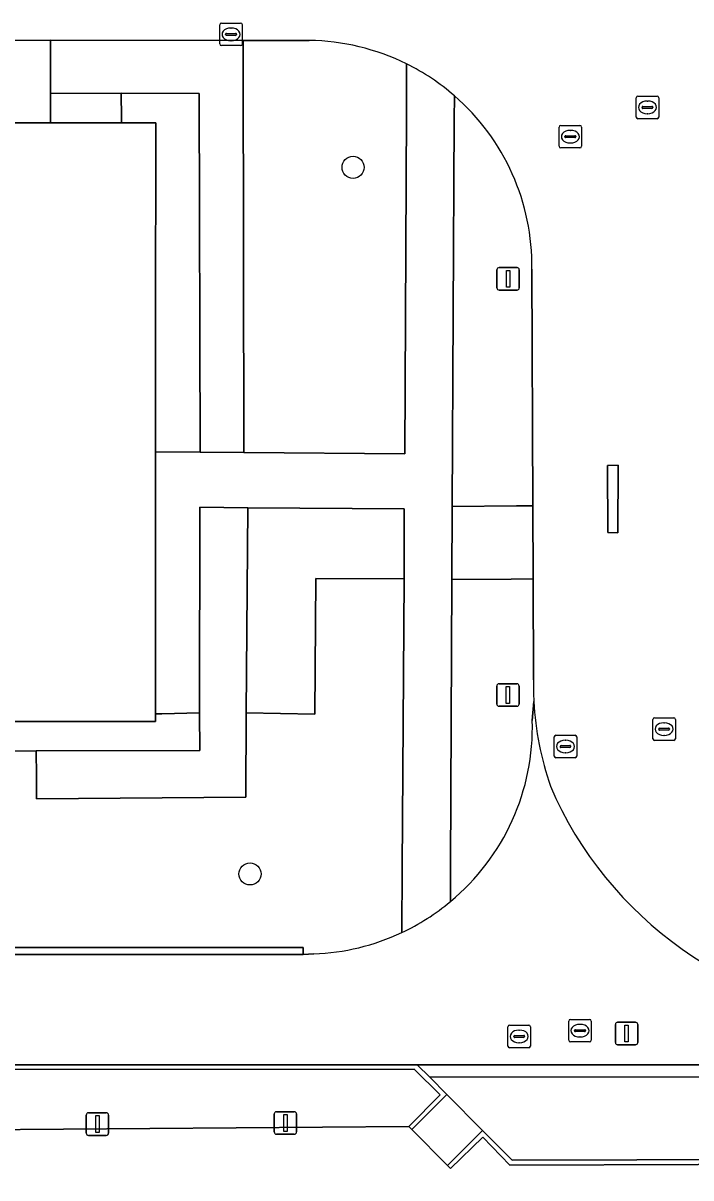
# Model space of a CAD drawing. Extents: x 161477 to 163040, y 383680 to 384871.
# Drawn here: x 162012.5 to 162042.1, y 384447.5 to 384498.8 of the extents above; entities that cross this region are included whole.
import ezdxf

# ---------------------------------------------------------------- set-up
doc = ezdxf.new("R2010")
doc.units = 0
for name, color, linetype in [('IMGEO_Boom', 7, 'Continuous'), ('IMGEO_Groenvoorziening', 7, 'Continuous'), ('IMGEO_Kolk', 7, 'Continuous'), ('IMGEO_Lichtmast', 7, 'Continuous'), ('IMGEO_Muur', 7, 'Continuous'), ('IMGEO_Pand', 7, 'Continuous'), ('IMGEO_Parkeervlak_open', 7, 'Continuous'), ('IMGEO_Rijbaan_lokaal_open', 7, 'Continuous'), ('IMGEO_Rioolput', 7, 'Continuous'), ('IMGEO_Terreindeel_halfverhard', 7, 'Continuous'), ('IMGEO_Verkeerseiland_open', 7, 'Continuous'), ('IMGEO_Voetpad_halfverhard', 7, 'Continuous'), ('IMGEO_Voetpad_op_trap', 7, 'Continuous'), ('IMGEO_Voetpad_open', 7, 'Continuous')]:
    doc.layers.add(name, color=color, linetype=linetype)

msp = doc.modelspace()

# ---------------------------------------------------------------- linework, layer by layer
at = {"layer": 'IMGEO_Boom'}
for centre in [(162027.16, 384492.37), (162022.59, 384461.01)]:
    msp.add_circle(centre, 0.489, dxfattribs=at)
at = {"layer": 'IMGEO_Groenvoorziening'}
for points in [[(162022.292, 384497.387), (162022.292, 384498.003), (162013.74, 384498.009), (162013.736, 384495.649), (162016.875, 384495.664), (162020.328, 384495.654), (162020.379, 384479.73), (162022.31, 384479.717)], [(162022.423, 384468.159), (162022.495, 384477.262), (162020.363, 384477.283), (162020.348, 384468.154), (162020.359, 384466.494), (162013.108, 384466.481), (162013.117, 384465.351), (162013.125, 384464.351), (162022.4, 384464.424)], [(162031.022, 384451.211), (162029.878, 384452.345), (161993.806, 384452.326), (161993.808, 384449.532), (161995.156, 384449.543), (162029.632, 384449.805)]]:
    msp.add_lwpolyline(points, close=True, dxfattribs=at)
for points in [[(162025.207, 384498), (162022.292, 384498.003), (162022.292, 384497.387), (162022.31, 384479.717), (162029.453, 384479.655), (162029.524, 384494.825)], [(162029.524, 384494.825), (162029.534, 384496.959)], [(162031.653, 384495.547), (162031.648, 384494.483), (162031.559, 384477.32), (162034.415, 384477.342), (162035.134, 384477.348), (162035.095, 384487.848)], [(162029.432, 384474.109), (162025.515, 384474.129), (162025.468, 384468.097), (162022.423, 384468.159), (162022.4, 384464.424), (162013.125, 384464.351), (162013.117, 384465.351), (162013.108, 384466.481), (161999.092, 384466.456), (161999.105, 384457.74), (162024.951, 384457.752), (162024.954, 384457.441), (162025.417, 384457.461)], [(162029.317, 384458.408), (162029.338, 384461.287), (162029.432, 384474.109)], [(162035.163, 384469.631), (162035.146, 384474.104), (162034.171, 384474.098), (162031.549, 384474.081), (162031.489, 384461.377), (162031.481, 384459.785)], [(162035.11, 384467.824), (162035.181, 384468.667)]]:
    msp.add_lwpolyline(points, dxfattribs=at)
for centre, radius, start, end in [((162025.087, 384487.989), 10.012, 63.6306, 89.3149), ((162025.093, 384487.995), 10.003, 359.1561, 49.02), ((162049.693, 384469.42), 14.532, 179.1686, 182.9708), ((162025.041, 384467.531), 10.074, 309.7418, 1.6671), ((162025.028, 384467.567), 10.114, 272.2044, 295.0924)]:
    msp.add_arc(centre, radius, start, end, dxfattribs=at)
at = {"layer": 'IMGEO_Kolk'}
for p, q in [((162021.248, 384497.845), (162021.248, 384498.697)), ((162021.323, 384498.771), (162022.175, 384498.771)), ((162021.736, 384498.551), (162021.761, 384498.551)), ((162022.249, 384498.697), (162022.249, 384497.845)), ((162021.507, 384498.265), (162021.507, 384498.277)), ((162021.945, 384498.228), (162021.547, 384498.228)), ((162021.55, 384498.314), (162021.948, 384498.314)), ((162021.759, 384497.991), (162021.734, 384497.991)), ((162021.991, 384498.277), (162021.991, 384498.265)), ((162022.175, 384497.771), (162021.323, 384497.771)), ((162040.458, 384467.013), (162040.458, 384467.865)), ((162040.533, 384467.939), (162041.385, 384467.939)), ((162040.946, 384467.719), (162040.971, 384467.719)), ((162041.459, 384467.865), (162041.459, 384467.013)), ((162036.158, 384467.167), (162037.01, 384467.167)), ((162040.717, 384467.433), (162040.717, 384467.445)), ((162041.155, 384467.396), (162040.757, 384467.396)), ((162040.76, 384467.482), (162041.158, 384467.482)), ((162040.969, 384467.159), (162040.944, 384467.159)), ((162041.201, 384467.445), (162041.201, 384467.433)), ((162036.083, 384466.241), (162036.083, 384467.093)), ((162036.342, 384466.661), (162036.342, 384466.673)), ((162036.385, 384466.71), (162036.783, 384466.71)), ((162036.571, 384466.947), (162036.596, 384466.947)), ((162036.826, 384466.673), (162036.826, 384466.661)), ((162037.084, 384467.093), (162037.084, 384466.241)), ((162041.385, 384466.939), (162040.533, 384466.939)), ((162037.01, 384466.167), (162036.158, 384466.167)), ((162036.78, 384466.624), (162036.382, 384466.624)), ((162036.594, 384466.387), (162036.569, 384466.387)), ((162036.727, 384453.631), (162036.727, 384454.483)), ((162036.802, 384454.557), (162037.654, 384454.557)), ((162037.215, 384454.337), (162037.24, 384454.337)), ((162037.728, 384454.483), (162037.728, 384453.631)), ((162036.986, 384454.051), (162036.986, 384454.063)), ((162037.424, 384454.014), (162037.026, 384454.014)), ((162037.029, 384454.1), (162037.427, 384454.1)), ((162037.47, 384454.063), (162037.47, 384454.051)), ((162037.654, 384453.557), (162036.802, 384453.557)), ((162037.238, 384453.777), (162037.213, 384453.777))]:
    msp.add_line(p, q, dxfattribs=at)
for points in [[(162021.248, 384497.845), (162021.248, 384498.697)], [(162021.323, 384498.771), (162022.175, 384498.771)], [(162022.249, 384498.697), (162022.249, 384497.845)], [(162022.175, 384497.771), (162021.323, 384497.771)], [(162040.458, 384467.013), (162040.458, 384467.865)], [(162040.533, 384467.939), (162041.385, 384467.939)], [(162041.459, 384467.865), (162041.459, 384467.013)], [(162036.158, 384467.167), (162037.01, 384467.167)], [(162036.083, 384466.241), (162036.083, 384467.093)], [(162037.084, 384467.093), (162037.084, 384466.241)], [(162041.385, 384466.939), (162040.533, 384466.939)], [(162037.01, 384466.167), (162036.158, 384466.167)], [(162036.727, 384453.631), (162036.727, 384454.483)], [(162036.802, 384454.557), (162037.654, 384454.557)], [(162037.728, 384454.483), (162037.728, 384453.631)], [(162037.654, 384453.557), (162036.802, 384453.557)]]:
    msp.add_lwpolyline(points, dxfattribs=at)
for centre, radius, start, end in [((162021.325, 384498.695), 0.0765, 91.552, 178.448), ((162021.325, 384498.695), 0.0765, 91.552, 178.448), ((162022.173, 384498.695), 0.0765, 1.552, 88.448), ((162022.173, 384498.695), 0.0765, 1.552, 88.448), ((162021.547, 384498.274), 0.0403, 85.8775, 175.7526), ((162021.544, 384498.264), 0.0366, 178.938, 274.7102), ((162021.948, 384498.271), 0.043, 264.8664, 352.4533), ((162021.952, 384498.276), 0.0386, 1.7309, 96.639), ((162021.325, 384497.847), 0.0765, 181.552, 268.448), ((162021.325, 384497.847), 0.0765, 181.552, 268.448), ((162022.173, 384497.847), 0.0765, 271.552, 358.448), ((162022.173, 384497.847), 0.0765, 271.552, 358.448), ((162040.535, 384467.863), 0.0765, 91.552, 178.448), ((162040.535, 384467.863), 0.0765, 91.552, 178.448), ((162041.383, 384467.863), 0.0765, 1.552, 88.448), ((162041.383, 384467.863), 0.0765, 1.552, 88.448), ((162036.16, 384467.091), 0.0765, 91.552, 178.448), ((162036.16, 384467.091), 0.0765, 91.552, 178.448), ((162037.008, 384467.091), 0.0765, 1.552, 88.448), ((162037.008, 384467.091), 0.0765, 1.552, 88.448), ((162040.757, 384467.442), 0.0403, 85.8775, 175.7526), ((162040.754, 384467.432), 0.0366, 178.938, 274.7102), ((162041.158, 384467.439), 0.043, 264.8664, 352.4533), ((162041.162, 384467.444), 0.0386, 1.7309, 96.639), ((162036.382, 384466.67), 0.0403, 85.8775, 175.7526), ((162036.379, 384466.66), 0.0366, 178.938, 274.7102), ((162036.783, 384466.667), 0.043, 264.8664, 352.4533), ((162036.787, 384466.672), 0.0386, 1.7309, 96.639), ((162040.535, 384467.015), 0.0765, 181.552, 268.448), ((162040.535, 384467.015), 0.0765, 181.552, 268.448), ((162041.383, 384467.015), 0.0765, 271.552, 358.448), ((162041.383, 384467.015), 0.0765, 271.552, 358.448), ((162036.16, 384466.243), 0.0765, 181.552, 268.448), ((162036.16, 384466.243), 0.0765, 181.552, 268.448), ((162037.008, 384466.243), 0.0765, 271.552, 358.448), ((162037.008, 384466.243), 0.0765, 271.552, 358.448), ((162036.804, 384454.481), 0.0765, 91.552, 178.448), ((162036.804, 384454.481), 0.0765, 91.552, 178.448), ((162037.652, 384454.481), 0.0765, 1.552, 88.448), ((162037.652, 384454.481), 0.0765, 1.552, 88.448), ((162037.026, 384454.06), 0.0403, 85.8775, 175.7526), ((162037.023, 384454.05), 0.0366, 178.938, 274.7102), ((162037.427, 384454.057), 0.043, 264.8664, 352.4533), ((162037.431, 384454.062), 0.0386, 1.7309, 96.639), ((162036.804, 384453.633), 0.0765, 181.552, 268.448), ((162036.804, 384453.633), 0.0765, 181.552, 268.448), ((162037.652, 384453.633), 0.0765, 271.552, 358.448), ((162037.652, 384453.633), 0.0765, 271.552, 358.448)]:
    msp.add_arc(centre, radius, start, end, dxfattribs=at)
for centre, major_axis, ratio, start_param, end_param in [((162021.735, 384498.271), (-0.387, 0.002), 0.722429, 4.712389, 7.853982), ((162021.76, 384498.271), (-0.39, 0.002), 0.717154, 1.570796, 4.712389), ((162040.945, 384467.439), (-0.387, 0.002), 0.722429, 4.712389, 7.853982), ((162040.97, 384467.439), (-0.39, 0.002), 0.717154, 1.570796, 4.712389), ((162036.57, 384466.667), (-0.387, 0.002), 0.722429, 4.712389, 7.853982), ((162036.595, 384466.667), (-0.39, 0.002), 0.717154, 1.570796, 4.712389), ((162037.214, 384454.057), (-0.387, 0.002), 0.722429, 4.712389, 7.853982), ((162037.239, 384454.057), (-0.39, 0.002), 0.717154, 1.570796, 4.712389)]:
    msp.add_ellipse(centre, major_axis=major_axis, ratio=ratio, start_param=start_param, end_param=end_param, dxfattribs=at)
at = {"layer": 'IMGEO_Lichtmast'}
for p, q in [((162033.545, 384487.02), (162033.545, 384487.82)), ((162033.545, 384487.82), (162033.545, 384487.02)), ((162033.645, 384487.92), (162034.435, 384487.92)), ((162034.435, 384487.92), (162033.645, 384487.92)), ((162034.535, 384487.82), (162034.535, 384487.02)), ((162034.535, 384487.02), (162034.535, 384487.82)), ((162034.435, 384486.92), (162033.645, 384486.92)), ((162033.645, 384486.92), (162034.435, 384486.92)), ((162033.535, 384468.55), (162033.535, 384469.35)), ((162033.535, 384469.35), (162033.535, 384468.55)), ((162033.635, 384469.45), (162034.425, 384469.45)), ((162034.425, 384469.45), (162033.635, 384469.45)), ((162034.525, 384469.35), (162034.525, 384468.55)), ((162034.525, 384468.55), (162034.525, 384469.35)), ((162034.425, 384468.45), (162033.635, 384468.45)), ((162033.635, 384468.45), (162034.425, 384468.45)), ((162038.795, 384453.53), (162038.795, 384454.33)), ((162038.795, 384454.33), (162038.795, 384453.53)), ((162038.895, 384454.43), (162039.685, 384454.43)), ((162039.685, 384454.43), (162038.895, 384454.43)), ((162039.785, 384454.33), (162039.785, 384453.53)), ((162039.785, 384453.53), (162039.785, 384454.33)), ((162039.685, 384453.43), (162038.895, 384453.43)), ((162038.895, 384453.43), (162039.685, 384453.43)), ((162015.325, 384449.51), (162015.325, 384450.31)), ((162015.325, 384450.31), (162015.325, 384449.51)), ((162015.425, 384450.41), (162016.215, 384450.41)), ((162016.215, 384450.41), (162015.425, 384450.41)), ((162016.315, 384450.31), (162016.315, 384449.51)), ((162016.315, 384449.51), (162016.315, 384450.31)), ((162023.665, 384449.56), (162023.665, 384450.36)), ((162023.665, 384450.36), (162023.665, 384449.56)), ((162023.765, 384450.46), (162024.555, 384450.46)), ((162024.555, 384450.46), (162023.765, 384450.46)), ((162024.655, 384450.36), (162024.655, 384449.56)), ((162024.655, 384449.56), (162024.655, 384450.36)), ((162016.215, 384449.41), (162015.425, 384449.41)), ((162015.425, 384449.41), (162016.215, 384449.41)), ((162024.555, 384449.46), (162023.765, 384449.46)), ((162023.765, 384449.46), (162024.555, 384449.46))]:
    msp.add_line(p, q, dxfattribs=at)
for points in [[(162033.965, 384487.795), (162034.115, 384487.795), (162034.115, 384487.045), (162033.965, 384487.045), (162033.965, 384487.795)], [(162033.955, 384469.325), (162034.105, 384469.325), (162034.105, 384468.575), (162033.955, 384468.575), (162033.955, 384469.325)], [(162039.215, 384454.305), (162039.365, 384454.305), (162039.365, 384453.555), (162039.215, 384453.555), (162039.215, 384454.305)], [(162015.745, 384450.285), (162015.895, 384450.285), (162015.895, 384449.535), (162015.745, 384449.535), (162015.745, 384450.285)], [(162024.085, 384450.335), (162024.235, 384450.335), (162024.235, 384449.585), (162024.085, 384449.585), (162024.085, 384450.335)]]:
    msp.add_lwpolyline(points, dxfattribs=at)
for centre, start, end in [((162033.645, 384487.82), 90, 180), ((162033.645, 384487.82), 90, 180), ((162034.435, 384487.82), 0, 90), ((162034.435, 384487.82), 360, 90), ((162033.645, 384487.02), 180, 270), ((162033.645, 384487.02), 180, 270), ((162034.435, 384487.02), 270, 0), ((162034.435, 384487.02), 270, 0), ((162033.635, 384469.35), 90, 180), ((162033.635, 384469.35), 90, 180), ((162034.425, 384469.35), 0, 90), ((162034.425, 384469.35), 360, 90), ((162033.635, 384468.55), 180, 270), ((162033.635, 384468.55), 180, 270), ((162034.425, 384468.55), 270, 0), ((162034.425, 384468.55), 270, 0), ((162038.895, 384454.33), 90, 180), ((162038.895, 384454.33), 90, 180), ((162039.685, 384454.33), 0, 90), ((162039.685, 384454.33), 360, 90), ((162038.895, 384453.53), 180, 270), ((162038.895, 384453.53), 180, 270), ((162039.685, 384453.53), 270, 0), ((162039.685, 384453.53), 270, 0), ((162015.425, 384450.31), 90, 180), ((162015.425, 384450.31), 90, 180), ((162016.215, 384450.31), 0, 90), ((162016.215, 384450.31), 360, 90), ((162023.765, 384450.36), 90, 180), ((162023.765, 384450.36), 90, 180), ((162024.555, 384450.36), 0, 90), ((162024.555, 384450.36), 360, 90), ((162015.425, 384449.51), 180, 270), ((162015.425, 384449.51), 180, 270), ((162016.215, 384449.51), 270, 0), ((162016.215, 384449.51), 270, 0), ((162023.765, 384449.56), 180, 270), ((162023.765, 384449.56), 180, 270), ((162024.555, 384449.56), 270, 0), ((162024.555, 384449.56), 270, 0)]:
    msp.add_arc(centre, 0.1, start, end, dxfattribs=at)
at = {"layer": 'IMGEO_Muur'}
msp.add_lwpolyline([(161999.092, 384466.456), (161999.091, 384467.772), (161998.77, 384467.771), (161998.771, 384467.278), (161998.791, 384457.425), (162011.304, 384457.432), (162024.954, 384457.441), (162024.951, 384457.752), (161999.105, 384457.74)], close=True, dxfattribs=at)
for points in [[(161993.81, 384446.926), (161993.808, 384449.532), (161993.806, 384452.326), (162029.878, 384452.345), (162031.022, 384451.211), (162029.632, 384449.805), (162029.768, 384449.668), (162031.318, 384451.216), (162030.56, 384451.987), (162030.011, 384452.545), (162011.345, 384452.534), (161993.806, 384452.524), (161993.803, 384456.825), (161993.802, 384457.288), (161993.614, 384457.279), (161993.646, 384452.524), (161993.647, 384452.326), (161993.646, 384449.531), (161993.645, 384446.925)], [(162050.834, 384449.311), (162050.824, 384448.353), (162034.22, 384448.313), (162032.906, 384449.629), (162031.35, 384448.075), (162031.49, 384447.942), (162032.91, 384449.328), (162034.118, 384448.09), (162050.824, 384448.153), (162050.827, 384448.091), (162051.071, 384448.09), (162051.068, 384451.721), (162051.068, 384452.083)]]:
    msp.add_lwpolyline(points, dxfattribs=at)
at = {"layer": 'IMGEO_Pand'}
msp.add_lwpolyline([(161993.645, 384446.925), (161993.646, 384449.531), (161993.647, 384452.326), (161993.646, 384452.524), (161993.614, 384457.279), (161993.14, 384457.258), (161993.13, 384461.833), (161994.55, 384461.833), (161994.549, 384465.451), (161993.339, 384465.45), (161993.3, 384467.769), (161998.77, 384467.771), (161999.091, 384467.772), (162000, 384467.772), (162018.401, 384467.78), (162018.401, 384468.11), (162018.398, 384479.743), (162018.396, 384485.259), (162018.413, 384494.346), (162016.887, 384494.345), (162013.739, 384494.344), (162011.917, 384494.343), (161979.431, 384494.382)], dxfattribs=at)
at = {"layer": 'IMGEO_Parkeervlak_open'}
msp.add_lwpolyline([(162047.69, 384452.001), (162030.56, 384451.987), (162031.318, 384451.216), (162032.906, 384449.629), (162034.22, 384448.313), (162050.824, 384448.353), (162050.834, 384449.311)], dxfattribs=at)
at = {"layer": 'IMGEO_Rijbaan_lokaal_open'}
for points in [[(161948.122, 384498.056), (161961.968, 384498.046), (161964.169, 384498.033), (161976.16, 384498.023), (162011.943, 384497.993), (162013.74, 384498.009), (162022.292, 384498.003), (162025.207, 384498)], [(162035.095, 384487.848), (162035.134, 384477.348), (162035.146, 384474.104), (162035.163, 384469.631)], [(162035.181, 384468.667), (162035.11, 384467.824)], [(162025.417, 384457.461), (162024.954, 384457.441), (162011.304, 384457.432), (162011.309, 384456.861), (162011.332, 384454.118), (162011.345, 384452.534), (162030.011, 384452.545), (162047.762, 384452.537)], [(162047.762, 384452.537), (162030.011, 384452.545), (162030.56, 384451.987), (162047.69, 384452.001)]]:
    msp.add_lwpolyline(points, dxfattribs=at)
msp.add_lwpolyline([(162038.448, 384479.145), (162038.913, 384479.152), (162038.9, 384476.156), (162038.461, 384476.162)], close=True, dxfattribs=at)
for centre, radius, start, end in [((162025.087, 384487.989), 10.012, 63.6306, 89.3149), ((162025.123, 384488.044), 9.947, 48.9685, 63.6763), ((162025.093, 384487.995), 10.003, 359.1561, 49.02), ((162049.693, 384469.42), 14.532, 179.1686, 182.9708), ((162049.063, 384469.419), 13.902, 183.1027, 198.9362), ((162049.063, 384469.419), 13.902, 183.1027, 198.9362), ((162025.041, 384467.531), 10.074, 309.7418, 1.6671), ((162051.648, 384471.648), 17.118, 203.1887, 266.205), ((162051.648, 384471.648), 17.118, 203.1887, 266.205), ((162025.054, 384467.497), 10.039, 295.1297, 309.8092), ((162025.028, 384467.567), 10.114, 272.2044, 295.0924)]:
    msp.add_arc(centre, radius, start, end, dxfattribs=at)
at = {"layer": 'IMGEO_Rioolput'}
for p, q in [((162039.719, 384494.604), (162039.719, 384495.456)), ((162039.794, 384495.53), (162040.646, 384495.53)), ((162040.72, 384495.456), (162040.72, 384494.604)), ((162039.978, 384495.024), (162039.978, 384495.036)), ((162040.416, 384494.987), (162040.018, 384494.987)), ((162040.021, 384495.073), (162040.419, 384495.073)), ((162040.207, 384495.31), (162040.232, 384495.31)), ((162040.462, 384495.036), (162040.462, 384495.024)), ((162040.646, 384494.53), (162039.794, 384494.53)), ((162040.23, 384494.75), (162040.205, 384494.75)), ((162036.299, 384493.304), (162036.299, 384494.156)), ((162036.374, 384494.23), (162037.226, 384494.23)), ((162036.787, 384494.01), (162036.812, 384494.01)), ((162037.3, 384494.156), (162037.3, 384493.304)), ((162036.558, 384493.724), (162036.558, 384493.736)), ((162036.996, 384493.687), (162036.598, 384493.687)), ((162036.601, 384493.773), (162036.999, 384493.773)), ((162036.81, 384493.45), (162036.785, 384493.45)), ((162037.042, 384493.736), (162037.042, 384493.724)), ((162037.226, 384493.23), (162036.374, 384493.23)), ((162034.029, 384453.374), (162034.029, 384454.226)), ((162034.104, 384454.3), (162034.956, 384454.3)), ((162034.331, 384453.843), (162034.729, 384453.843)), ((162034.517, 384454.08), (162034.542, 384454.08)), ((162035.03, 384454.226), (162035.03, 384453.374)), ((162034.288, 384453.794), (162034.288, 384453.806)), ((162034.726, 384453.757), (162034.328, 384453.757)), ((162034.54, 384453.52), (162034.515, 384453.52)), ((162034.772, 384453.806), (162034.772, 384453.794)), ((162034.956, 384453.3), (162034.104, 384453.3))]:
    msp.add_line(p, q, dxfattribs=at)
for points in [[(162039.719, 384494.604), (162039.719, 384495.456)], [(162039.794, 384495.53), (162040.646, 384495.53)], [(162040.72, 384495.456), (162040.72, 384494.604)], [(162040.646, 384494.53), (162039.794, 384494.53)], [(162036.299, 384493.304), (162036.299, 384494.156)], [(162036.374, 384494.23), (162037.226, 384494.23)], [(162037.3, 384494.156), (162037.3, 384493.304)], [(162037.226, 384493.23), (162036.374, 384493.23)], [(162034.029, 384453.374), (162034.029, 384454.226)], [(162034.104, 384454.3), (162034.956, 384454.3)], [(162035.03, 384454.226), (162035.03, 384453.374)], [(162034.956, 384453.3), (162034.104, 384453.3)]]:
    msp.add_lwpolyline(points, dxfattribs=at)
for centre, radius, start, end in [((162039.796, 384495.454), 0.0765, 91.552, 178.448), ((162039.796, 384495.454), 0.0765, 91.552, 178.448), ((162040.644, 384495.454), 0.0765, 1.552, 88.448), ((162040.644, 384495.454), 0.0765, 1.552, 88.448), ((162040.018, 384495.033), 0.0403, 85.8775, 175.7526), ((162040.015, 384495.023), 0.0366, 178.938, 274.7102), ((162040.419, 384495.03), 0.043, 264.8664, 352.4533), ((162040.423, 384495.035), 0.0386, 1.7309, 96.639), ((162039.796, 384494.606), 0.0765, 181.552, 268.448), ((162039.796, 384494.606), 0.0765, 181.552, 268.448), ((162040.644, 384494.606), 0.0765, 271.552, 358.448), ((162040.644, 384494.606), 0.0765, 271.552, 358.448), ((162036.376, 384494.154), 0.0765, 91.552, 178.448), ((162036.376, 384494.154), 0.0765, 91.552, 178.448), ((162037.224, 384494.154), 0.0765, 1.552, 88.448), ((162037.224, 384494.154), 0.0765, 1.552, 88.448), ((162036.376, 384493.306), 0.0765, 181.552, 268.448), ((162036.376, 384493.306), 0.0765, 181.552, 268.448), ((162036.598, 384493.733), 0.0403, 85.8775, 175.7526), ((162036.595, 384493.723), 0.0366, 178.938, 274.7102), ((162036.999, 384493.73), 0.043, 264.8664, 352.4533), ((162037.003, 384493.735), 0.0386, 1.7309, 96.639), ((162037.224, 384493.306), 0.0765, 271.552, 358.448), ((162037.224, 384493.306), 0.0765, 271.552, 358.448), ((162034.106, 384454.224), 0.0765, 91.552, 178.448), ((162034.106, 384454.224), 0.0765, 91.552, 178.448), ((162034.328, 384453.803), 0.0403, 85.8775, 175.7526), ((162034.733, 384453.805), 0.0386, 1.7309, 96.639), ((162034.954, 384454.224), 0.0765, 1.552, 88.448), ((162034.954, 384454.224), 0.0765, 1.552, 88.448), ((162034.106, 384453.376), 0.0765, 181.552, 268.448), ((162034.106, 384453.376), 0.0765, 181.552, 268.448), ((162034.325, 384453.793), 0.0366, 178.938, 274.7102), ((162034.729, 384453.8), 0.043, 264.8664, 352.4533), ((162034.954, 384453.376), 0.0765, 271.552, 358.448), ((162034.954, 384453.376), 0.0765, 271.552, 358.448)]:
    msp.add_arc(centre, radius, start, end, dxfattribs=at)
for centre, major_axis, ratio, start_param, end_param in [((162040.206, 384495.03), (-0.387, 0.002), 0.722429, 4.712389, 7.853982), ((162040.231, 384495.03), (-0.39, 0.002), 0.717154, 1.570796, 4.712389), ((162036.786, 384493.73), (-0.387, 0.002), 0.722429, 4.712389, 7.853982), ((162036.811, 384493.73), (-0.39, 0.002), 0.717154, 1.570796, 4.712389), ((162034.516, 384453.8), (-0.387, 0.002), 0.722429, 4.712389, 7.853982), ((162034.541, 384453.8), (-0.39, 0.002), 0.717154, 1.570796, 4.712389)]:
    msp.add_ellipse(centre, major_axis=major_axis, ratio=ratio, start_param=start_param, end_param=end_param, dxfattribs=at)
at = {"layer": 'IMGEO_Terreindeel_halfverhard'}
for points in [[(162016.875, 384495.664), (162016.885, 384494.557), (162016.887, 384494.345), (162018.413, 384494.346), (162018.396, 384485.259), (162018.398, 384479.743), (162020.379, 384479.73), (162020.328, 384495.654)], [(162020.348, 384468.154), (162018.684, 384468.116), (162018.401, 384468.11), (162018.401, 384467.78), (162000, 384467.772), (161999.091, 384467.772), (161999.092, 384466.456), (162013.108, 384466.481), (162020.359, 384466.494)]]:
    msp.add_lwpolyline(points, close=True, dxfattribs=at)
at = {"layer": 'IMGEO_Verkeerseiland_open'}
msp.add_lwpolyline([(162038.913, 384479.152), (162038.448, 384479.145), (162038.461, 384476.162), (162038.9, 384476.156)], close=True, dxfattribs=at)
at = {"layer": 'IMGEO_Voetpad_halfverhard'}
for points in [[(162013.74, 384498.009), (162011.943, 384497.993), (162011.926, 384495.651), (162011.917, 384494.343), (162013.739, 384494.344), (162013.739, 384494.5), (162013.736, 384495.649)], [(162022.495, 384477.262), (162022.423, 384468.159), (162025.468, 384468.097), (162025.515, 384474.129), (162029.432, 384474.109), (162029.426, 384477.221)], [(162035.134, 384477.348), (162034.415, 384477.342), (162031.559, 384477.32), (162031.549, 384474.081), (162034.171, 384474.098), (162035.146, 384474.104)]]:
    msp.add_lwpolyline(points, close=True, dxfattribs=at)
at = {"layer": 'IMGEO_Voetpad_op_trap'}
msp.add_lwpolyline([(162031.318, 384451.216), (162029.768, 384449.668), (162031.35, 384448.075), (162032.906, 384449.629)], close=True, dxfattribs=at)
at = {"layer": 'IMGEO_Voetpad_open'}
for points in [[(162029.534, 384496.959), (162029.524, 384494.825), (162029.453, 384479.655), (162022.31, 384479.717), (162020.379, 384479.73), (162018.398, 384479.743), (162018.401, 384468.11), (162018.684, 384468.116), (162020.348, 384468.154), (162020.363, 384477.283), (162022.495, 384477.262), (162029.426, 384477.221), (162029.432, 384474.109), (162029.338, 384461.287), (162029.317, 384458.408)], [(162031.481, 384459.785), (162031.489, 384461.377), (162031.549, 384474.081), (162031.559, 384477.32), (162031.648, 384494.483), (162031.653, 384495.547)], [(162050.824, 384448.153), (162034.118, 384448.09), (162032.91, 384449.328), (162031.49, 384447.942), (162031.35, 384448.075), (162029.768, 384449.668), (162029.632, 384449.805), (161995.156, 384449.543), (161993.808, 384449.532), (161993.81, 384446.926)]]:
    msp.add_lwpolyline(points, dxfattribs=at)
msp.add_lwpolyline([(162016.875, 384495.664), (162013.736, 384495.649), (162013.739, 384494.5), (162013.739, 384494.344), (162016.887, 384494.345), (162016.885, 384494.557)], close=True, dxfattribs=at)
for centre, radius, start, end in [((162025.123, 384488.044), 9.947, 48.9685, 63.6763), ((162025.054, 384467.497), 10.039, 295.1297, 309.8092)]:
    msp.add_arc(centre, radius, start, end, dxfattribs=at)

doc.saveas('drawing.dxf')
